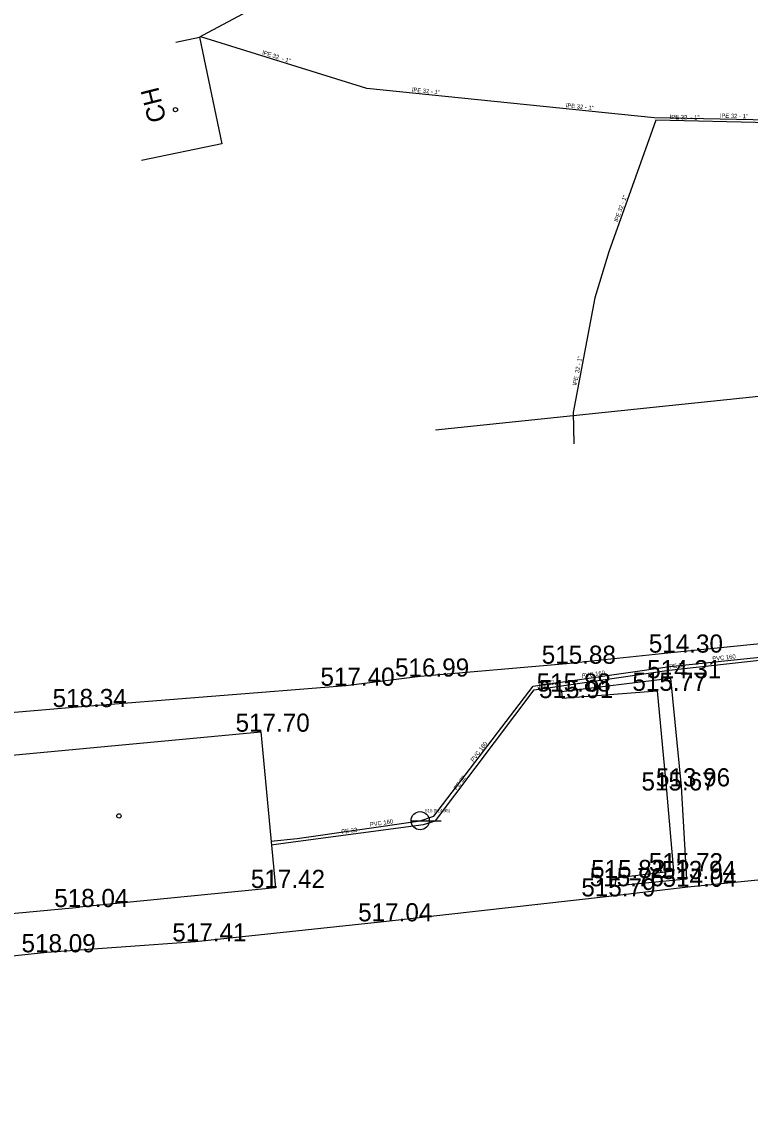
# Model space of a CAD drawing. Extents: x -669642 to -669119, y -1131006 to -1130466.
# Drawn here: x -669445.4 to -669415.29, y -1130924.38 to -1130878.99 of the extents above; entities that cross this region are included whole.
import ezdxf

# ---------------------------------------------------------------- set-up
doc = ezdxf.new("R2010")
doc.units = 0
for name, color, linetype in [('G_Bod_tecka', 7, 'Continuous'), ('G_Bod_vyska', 7, 'Continuous'), ('G_Budovy-znacky', 7, 'Continuous'), ('G_Budovy_Objekty', 7, 'Continuous'), ('G_Plochy_zpevnene', 7, 'Continuous'), ('G_Ploty', 7, 'Continuous'), ('G_Popisy_objektu', 7, 'Continuous'), ('G_Poznamky_odkaz', 7, 'Continuous'), ('G_Site-kanalizace', 7, 'Continuous'), ('G_Z_KANAL_podz_kotovane', 7, 'Continuous'), ('G_Z_SPOJE_nadz_kotovane', 7, 'Continuous'), ('G_Z_VODA_podz_kotovane', 7, 'Continuous'), ('Vrstva 11', 7, 'Continuous'), ('Vrstva 2', 7, 'Continuous'), ('Vrstva 26', 7, 'Continuous'), ('Vrstva 3', 7, 'Continuous'), ('Vrstva 4', 7, 'Continuous'), ('Vrstva 8', 7, 'Continuous')]:
    doc.layers.add(name, color=color, linetype=linetype)

msp = doc.modelspace()

# ---------------------------------------------------------------- linework, layer by layer
at = {"layer": 'G_Bod_tecka'}
for p, q in [((-669418.43, -1130905.06), (-669418.43, -1130905.06)), ((-669422.88, -1130905.52), (-669422.88, -1130905.52)), ((-669428.93, -1130906.05), (-669428.93, -1130906.05)), ((-669418.58, -1130906.12), (-669418.58, -1130906.12)), ((-669432.01, -1130906.43), (-669432.01, -1130906.43)), ((-669423.09, -1130906.67), (-669423.09, -1130906.67)), ((-669419.13, -1130906.64), (-669419.13, -1130906.64)), ((-669423.05, -1130906.94), (-669423.05, -1130906.94)), ((-669443.11, -1130907.31), (-669443.11, -1130907.31)), ((-669435.52, -1130908.33), (-669435.52, -1130908.33)), ((-669418.74, -1130910.76), (-669418.74, -1130910.76)), ((-669418.14, -1130910.59), (-669418.14, -1130910.59)), ((-669420.84, -1130914.38), (-669420.84, -1130914.38)), ((-669418.45, -1130914.1), (-669418.45, -1130914.1)), ((-669417.91, -1130914.42), (-669417.91, -1130914.42)), ((-669434.91, -1130914.79), (-669434.91, -1130914.79)), ((-669420.88, -1130914.72), (-669420.88, -1130914.72)), ((-669417.86, -1130914.74), (-669417.86, -1130914.74)), ((-669421.24, -1130915.14), (-669421.24, -1130915.14)), ((-669443.02, -1130915.58), (-669443.02, -1130915.58)), ((-669430.45, -1130916.17), (-669430.45, -1130916.17)), ((-669438.22, -1130917), (-669438.22, -1130917)), ((-669444.37, -1130917.45), (-669444.37, -1130917.45))]:
    msp.add_line(p, q, dxfattribs=at)
at = {"layer": 'G_Budovy-znacky'}
for centre in [(-669439.05, -1130882.61), (-669441.389, -1130911.81)]:
    msp.add_circle(centre, 0.0875, dxfattribs=at)
at = {"layer": 'G_Budovy_Objekty'}
for p, q in [((-669439.04, -1130879.82), (-669438.06, -1130879.61)), ((-669438.06, -1130879.61), (-669437.13, -1130884.03)), ((-669437.13, -1130884.03), (-669440.46, -1130884.71)), ((-669450.9, -1130916.31), (-669443.02, -1130915.58))]:
    msp.add_line(p, q, dxfattribs=at)
for points in [[(-669451.41, -1130909.82), (-669435.52, -1130908.33)], [(-669435.52, -1130908.33), (-669434.91, -1130914.79)], [(-669434.91, -1130914.79), (-669443.02, -1130915.58)]]:
    msp.add_lwpolyline(points, dxfattribs=at)
at = {"layer": 'G_Plochy_zpevnene'}
for points in [[(-669423.09, -1130906.67), (-669418.58, -1130906.12), (-669418.14, -1130910.59), (-669417.91, -1130914.42), (-669420.88, -1130914.72)], [(-669423.09, -1130906.67), (-669423.05, -1130906.94), (-669419.13, -1130906.64), (-669418.74, -1130910.76), (-669418.45, -1130914.1), (-669420.84, -1130914.38), (-669420.88, -1130914.72)]]:
    msp.add_lwpolyline(points, dxfattribs=at)
at = {"layer": 'G_Ploty'}
msp.add_line((-669402.63, -1130893.19), (-669428.3, -1130895.86), dxfattribs=at)
for points in [[(-669409.25, -1130904.13), (-669418.43, -1130905.06)], [(-669418.43, -1130905.06), (-669422.88, -1130905.52)], [(-669422.88, -1130905.52), (-669428.93, -1130906.05)], [(-669428.93, -1130906.05), (-669432.01, -1130906.43)], [(-669432.01, -1130906.43), (-669443.11, -1130907.31)], [(-669443.11, -1130907.31), (-669457.37, -1130908.53)], [(-669421.24, -1130915.14), (-669417.86, -1130914.74), (-669413.31, -1130914.29)], [(-669430.45, -1130916.17), (-669421.24, -1130915.14)], [(-669438.22, -1130917), (-669430.45, -1130916.17)], [(-669444.37, -1130917.45), (-669438.22, -1130917)], [(-669456.83, -1130918.77), (-669444.37, -1130917.45)]]:
    msp.add_lwpolyline(points, dxfattribs=at)
at = {"layer": 'G_Site-kanalizace'}
msp.add_line((-669429.305, -1130912.01), (-669428.055, -1130912.01), dxfattribs=at)
msp.add_circle((-669428.93, -1130912.01), 0.375, dxfattribs=at)
at = {"layer": 'G_Z_KANAL_podz_kotovane'}
msp.add_lwpolyline([(-669435.1, -1130912.86), (-669434.01, -1130912.74), (-669428.93, -1130912.01), (-669428.36, -1130911.82), (-669424.26, -1130906.45), (-669418.61, -1130905.64), (-669411.29, -1130904.87), (-669405.69, -1130904.5), (-669403.72, -1130904.46), (-669402.95, -1130905.1), (-669401.57, -1130908.19), (-669399.4, -1130911.65), (-669396.79, -1130912.48), (-669394.01, -1130912.71), (-669392.89, -1130913.11), (-669390.63, -1130913.07), (-669388.78, -1130912.58), (-669387.54, -1130912.95), (-669382.87, -1130913.56), (-669382.43, -1130913.59), (-669381.99, -1130913.61)], dxfattribs=at)
at = {"layer": 'G_Z_SPOJE_nadz_kotovane'}
msp.add_lwpolyline([(-669392.79, -1130851.06), (-669410.28, -1130874.13), (-669431.93, -1130876.33), (-669437.91, -1130879.53), (-669438.06, -1130879.61)], dxfattribs=at)
at = {"layer": 'G_Z_VODA_podz_kotovane'}
for points in [[(-669387.27, -1130919.56), (-669387.48, -1130919.32), (-669388.23, -1130918.22), (-669388.54, -1130916.51), (-669388.64, -1130914.46), (-669388.88, -1130913.79), (-669387.1, -1130906.17), (-669386.43, -1130903.09), (-669386.1, -1130898.25), (-669386.63, -1130888.68), (-669387.48, -1130881.59), (-669388.41, -1130879.87), (-669389.53, -1130879.07), (-669398.45, -1130879.51), (-669401.6, -1130881.13), (-669410.51, -1130882.68), (-669414.48, -1130883.05), (-669419.25, -1130882.95), (-669431.14, -1130881.73), (-669438, -1130879.6)], [(-669387.53, -1130919.8), (-669387.71, -1130919.55), (-669388.4, -1130918.41), (-669388.7, -1130916.55), (-669388.8, -1130914.59), (-669388.88, -1130913.79), (-669387.2, -1130906.15), (-669386.53, -1130903.08), (-669386.2, -1130898.25), (-669386.73, -1130888.69), (-669387.58, -1130881.62), (-669388.49, -1130879.94), (-669389.56, -1130879.17), (-669398.42, -1130879.61), (-669401.57, -1130881.23), (-669410.5, -1130882.78), (-669414.48, -1130883.15), (-669419.18, -1130883.05), (-669421.13, -1130888.49), (-669421.71, -1130890.39), (-669422.6, -1130895.13), (-669422.58, -1130896.42)], [(-669435.09, -1130913), (-669433.97, -1130912.85), (-669428.79, -1130912.17), (-669428.29, -1130912.01), (-669424.22, -1130906.6), (-669418.63, -1130905.79), (-669411.27, -1130904.97)]]:
    msp.add_lwpolyline(points, dxfattribs=at)
at = {"layer": 'Vrstva 11'}
msp.add_lwpolyline([(-669435.1, -1130912.86), (-669434.01, -1130912.74), (-669428.93, -1130912.01), (-669428.36, -1130911.82), (-669424.26, -1130906.45), (-669418.61, -1130905.64), (-669411.29, -1130904.87), (-669405.69, -1130904.5), (-669403.72, -1130904.46), (-669402.95, -1130905.1), (-669401.57, -1130908.19), (-669399.4, -1130911.65), (-669396.79, -1130912.48), (-669394.01, -1130912.71), (-669392.89, -1130913.11), (-669390.63, -1130913.07), (-669388.78, -1130912.58), (-669387.54, -1130912.95), (-669382.87, -1130913.56), (-669382.43, -1130913.59), (-669381.993, -1130913.614)], dxfattribs=at)
at = {"layer": 'Vrstva 26'}
for points in [[(-669387.265, -1130919.561), (-669387.48, -1130919.32), (-669388.23, -1130918.22), (-669388.54, -1130916.51), (-669388.64, -1130914.46), (-669388.88, -1130913.79), (-669387.102, -1130906.167), (-669386.431, -1130903.094), (-669386.1, -1130898.251), (-669386.63, -1130888.681), (-669387.483, -1130881.589), (-669388.413, -1130879.872), (-669389.53, -1130879.068), (-669398.447, -1130879.511), (-669401.603, -1130881.135), (-669410.513, -1130882.681), (-669414.484, -1130883.05), (-669419.248, -1130882.949), (-669431.14, -1130881.735), (-669438, -1130879.6)], [(-669387.533, -1130919.801), (-669387.71, -1130919.55), (-669388.4, -1130918.41), (-669388.7, -1130916.55), (-669388.8, -1130914.59), (-669388.88, -1130913.79), (-669387.2, -1130906.15), (-669386.53, -1130903.08), (-669386.2, -1130898.25), (-669386.73, -1130888.69), (-669387.58, -1130881.62), (-669388.49, -1130879.94), (-669389.56, -1130879.17), (-669398.42, -1130879.61), (-669401.57, -1130881.23), (-669410.5, -1130882.78), (-669414.48, -1130883.15), (-669419.18, -1130883.05), (-669421.125, -1130888.49), (-669421.71, -1130890.39), (-669422.6, -1130895.13), (-669422.576, -1130896.422)], [(-669435.09, -1130913), (-669433.97, -1130912.85), (-669428.79, -1130912.17), (-669428.29, -1130912.01), (-669424.22, -1130906.6), (-669418.63, -1130905.79), (-669411.27, -1130904.97)]]:
    msp.add_lwpolyline(points, dxfattribs=at)
at = {"layer": 'Vrstva 8'}
msp.add_line((-669428.93, -1130912.01), (-669428.93, -1130912.01), dxfattribs=at)

# ---------------------------------------------------------------- texts
at = {"layer": 'G_Bod_vyska'}
for s, p in [('514.30', (-669419.474, -1130905.06)), ('515.88', (-669423.902, -1130905.52)), ('516.99', (-669429.97, -1130906.05)), ('514.31', (-669419.541, -1130906.12)), ('517.40', (-669433.054, -1130906.43)), ('515.88', (-669424.112, -1130906.67)), ('515.91', (-669424.013, -1130906.94)), ('515.77', (-669420.152, -1130906.64)), ('518.34', (-669444.132, -1130907.31)), ('517.70', (-669436.564, -1130908.33)), ('513.96', (-669419.178, -1130910.59)), ('515.67', (-669419.776, -1130910.76)), ('515.72', (-669419.472, -1130914.1)), ('517.42', (-669435.932, -1130914.79)), ('515.76', (-669421.916, -1130914.72)), ('515.82', (-669421.862, -1130914.38)), ('513.94', (-669418.934, -1130914.42)), ('514.04', (-669418.904, -1130914.74)), ('515.79', (-669422.264, -1130915.14)), ('518.04', (-669444.064, -1130915.58)), ('517.04', (-669431.494, -1130916.17)), ('517.41', (-669439.181, -1130917)), ('518.09', (-669445.416, -1130917.45))]:
    msp.add_text(s, height=0.75, dxfattribs=at).set_placement(p)
at = {"layer": 'G_Popisy_objektu'}
msp.add_text('NOVOSTAVBA', height=0.75, rotation=60.336, dxfattribs=at).set_placement((-669415.287, -1130929.653))
at = {"layer": 'G_Poznamky_odkaz'}
msp.add_text('CH', height=0.75, rotation=104.1997, dxfattribs=at).set_placement((-669439.42, -1130883.033))
at = {"layer": 'Vrstva 2'}
msp.add_text('515 (514.95)', height=0.13163, dxfattribs=at).set_placement((-669428.725, -1130911.657))
at = {"layer": 'Vrstva 3'}
for rotation, p in [(6.0152, (-669416.838, -1130905.4)), (8.1758, (-669422.237, -1130906.106)), (52.6677, (-669426.726, -1130909.594)), (8.1758, (-669430.999, -1130912.254))]:
    msp.add_text('PVC 160', height=0.1755, rotation=rotation, dxfattribs=at).set_placement(p)
at = {"layer": 'Vrstva 4'}
for s, height, rotation, p in [('lPE 32  - 1"', 0.17551, 342.6922, (-669435.473, -1130880.321)), ('lPE 32 - 1"', 0.17551, 354.1529, (-669429.27, -1130881.864)), ('lPE 32 - 1"', 0.17551, 354.169, (-669422.902, -1130882.514)), ('lPE 32  - 1"', 0.17551, 358.7209, (-669418.598, -1130882.999)), ('lPE 32 - 1"', 0.17551, 358.7903, (-669416.525, -1130882.945)), ('lPE 32 - 1"', 0.17551, 70.3661, (-669420.754, -1130887.266)), ('lPE  32 - 1"', 0.17551, 79.3344, (-669422.454, -1130894.018)), ('PE 32', 0.1755, 6.9947, (-669418.617, -1130905.726)), ('PE 32', 0.1755, 11.4422, (-669424.011, -1130906.494)), ('PE 32', 0.1755, 53.0102, (-669427.423, -1130910.756)), ('PE 32', 0.1755, 7.5219, (-669432.179, -1130912.554))]:
    msp.add_text(s, height=height, rotation=rotation, dxfattribs=at).set_placement(p)

doc.saveas('drawing.dxf')
